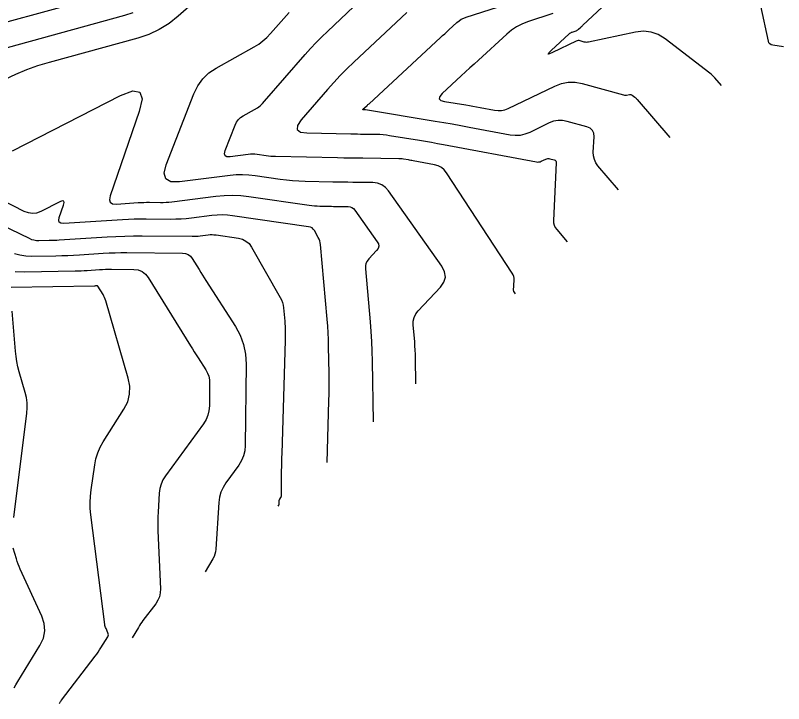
# Model space of a CAD drawing. Extents: x 1354696 to 1366163, y 660729 to 670380.
# Drawn here: x 1360216.4 to 1360322, y 663934.5 to 664029.1 of the extents above; entities that cross this region are included whole.
import ezdxf

# ---------------------------------------------------------------- set-up
doc = ezdxf.new("R2010")
doc.units = 0
doc.layers.add('R_Contours', color=7, linetype='Continuous')

msp = doc.modelspace()

# ---------------------------------------------------------------- linework, layer by layer
at = {"layer": 'R_Contours'}
for points in [[(1360313.48, 664019.45), (1360312.56, 664020.51), (1360312.41, 664020.68), (1360312.24, 664020.84), (1360312.07, 664021), (1360311.89, 664021.14), (1360305.74, 664025.88), (1360304.8, 664026.46), (1360303.81, 664026.81), (1360302.76, 664026.93), (1360301.66, 664026.8), (1360295.19, 664025.42), (1360295.05, 664025.4), (1360294.91, 664025.39), (1360294.77, 664025.4), (1360294.62, 664025.43), (1360294.06, 664025.59), (1360293.92, 664025.62), (1360293.78, 664025.62), (1360293.64, 664025.59), (1360293.51, 664025.54), (1360290.25, 664023.97), (1360289.82, 664023.79), (1360289.65, 664023.78), (1360289.72, 664023.94), (1360290.05, 664024.27), (1360292.56, 664026.57), (1360292.65, 664026.65), (1360292.75, 664026.72), (1360292.86, 664026.77), (1360292.97, 664026.81), (1360293.48, 664026.98), (1360293.57, 664027.01), (1360293.66, 664027.06), (1360293.74, 664027.12), (1360293.82, 664027.18), (1360294.12, 664027.46), (1360294.2, 664027.53), (1360294.27, 664027.6), (1360294.35, 664027.67), (1360294.42, 664027.74), (1360303.78, 664036.51)], [(1360245.44, 664034.9), (1360238.78, 664029), (1360237.52, 664028), (1360236.17, 664027.16), (1360234.73, 664026.49), (1360233.21, 664025.98), (1360221, 664022.64), (1360219.43, 664022.16), (1360217.9, 664021.61), (1360216.39, 664020.98), (1360214.91, 664020.28)], [(1360215.4, 664028.27), (1360229.55, 664032.15)], [(1360299.33, 664005.13), (1360296.5, 664008.42), (1360296.2, 664008.84), (1360296, 664009.29), (1360295.88, 664009.77), (1360295.86, 664010.29), (1360295.96, 664012.41), (1360295.91, 664012.9), (1360295.74, 664013.28), (1360295.42, 664013.57), (1360294.98, 664013.76), (1360292.24, 664014.52), (1360291.62, 664014.64), (1360291.01, 664014.64), (1360290.4, 664014.53), (1360289.81, 664014.3), (1360287.11, 664013), (1360286.46, 664012.75), (1360285.79, 664012.6), (1360285.11, 664012.57), (1360284.41, 664012.64), (1360278.8, 664013.69), (1360277.63, 664013.91), (1360276.45, 664014.12), (1360275.28, 664014.32), (1360274.1, 664014.52), (1360264.53, 664016.1), (1360264.51, 664016.1), (1360264.5, 664016.1), (1360264.49, 664016.1), (1360264.48, 664016.1), (1360264.42, 664016.1), (1360264.38, 664016.1), (1360264.22, 664016.11), (1360264.19, 664016.11), (1360264.18, 664016.12), (1360264.18, 664016.14), (1360264.2, 664016.16), (1360264.3, 664016.27), (1360264.32, 664016.3), (1360264.34, 664016.32), (1360264.37, 664016.35), (1360264.39, 664016.37), (1360264.74, 664016.7), (1360264.81, 664016.76), (1360264.87, 664016.82), (1360264.94, 664016.88), (1360265.01, 664016.95), (1360274.86, 664026.06), (1360275.14, 664026.31), (1360275.42, 664026.57), (1360275.7, 664026.83), (1360275.98, 664027.09), (1360277.1, 664028.11), (1360277.39, 664028.35), (1360277.7, 664028.56), (1360278.03, 664028.73), (1360278.38, 664028.86), (1360287.15, 664031.7)], [(1360322.03, 664024.78), (1360320.54, 664024.99), (1360320.31, 664025.05), (1360320.14, 664025.17), (1360320.01, 664025.33), (1360319.94, 664025.55), (1360318.89, 664030.43)], [(1360232.55, 664029.46), (1360231.38, 664029.06), (1360211.19, 664023.53)], [(1360271.47, 663978.41), (1360271.41, 663981.94), (1360271.39, 663982.51), (1360271.37, 663983.08), (1360271.33, 663983.65), (1360271.29, 663984.23), (1360271.08, 663986.51), (1360271.09, 663987.06), (1360271.2, 663987.57), (1360271.43, 663988.05), (1360271.77, 663988.48), (1360274.82, 663991.72), (1360275.31, 663992.41), (1360275.51, 663993.12), (1360275.41, 663993.85), (1360275.02, 663994.6), (1360267.7, 664004.96), (1360267.27, 664005.45), (1360266.76, 664005.8), (1360266.18, 664006.02), (1360265.53, 664006.1), (1360262.79, 664006.13), (1360262.1, 664006.14), (1360261.42, 664006.15), (1360260.73, 664006.16), (1360260.04, 664006.18), (1360256.23, 664006.25), (1360255.37, 664006.28), (1360254.51, 664006.34), (1360253.65, 664006.43), (1360252.8, 664006.54), (1360249.34, 664007.03), (1360248.48, 664007.13), (1360247.62, 664007.17), (1360246.76, 664007.15), (1360245.9, 664007.07), (1360238.95, 664006.19), (1360237.76, 664006.2), (1360237.05, 664006.6), (1360236.84, 664007.38), (1360237.12, 664008.54), (1360240.92, 664018.33), (1360241.45, 664019.42), (1360242.14, 664020.37), (1360242.99, 664021.18), (1360243.99, 664021.86), (1360249.23, 664024.78), (1360249.85, 664025.16), (1360250.43, 664025.59), (1360250.98, 664026.07), (1360251.48, 664026.6), (1360253.64, 664029.1), (1360254.01, 664029.51)], [(1360285.18, 663990.81), (1360284.97, 663991.06), (1360284.94, 663991.1), (1360284.92, 663991.15), (1360284.91, 663991.19), (1360284.9, 663991.25), (1360284.97, 663992.7), (1360284.96, 663992.95), (1360284.92, 663993.2), (1360284.83, 663993.43), (1360284.71, 663993.66), (1360275.69, 664007.43), (1360275.36, 664007.85), (1360274.97, 664008.17), (1360274.52, 664008.41), (1360274, 664008.55), (1360271.08, 664009.1), (1360270.92, 664009.13), (1360270.75, 664009.16), (1360270.59, 664009.19), (1360270.42, 664009.22), (1360269.76, 664009.33), (1360269.59, 664009.35), (1360269.43, 664009.37), (1360269.26, 664009.38), (1360269.09, 664009.39), (1360264.17, 664009.44), (1360263.29, 664009.46), (1360262.41, 664009.47), (1360261.54, 664009.48), (1360260.66, 664009.5), (1360252.13, 664009.68), (1360251.82, 664009.69), (1360251.5, 664009.71), (1360251.19, 664009.74), (1360250.88, 664009.78), (1360249.64, 664009.96), (1360249.33, 664009.99), (1360249.02, 664010.01), (1360248.71, 664010), (1360248.4, 664009.97), (1360245.9, 664009.65), (1360245.47, 664009.66), (1360245.22, 664009.8), (1360245.14, 664010.08), (1360245.24, 664010.5), (1360246.61, 664014.02), (1360246.8, 664014.42), (1360247.05, 664014.76), (1360247.35, 664015.05), (1360247.72, 664015.3), (1360249.28, 664016.17), (1360249.66, 664016.4), (1360250.02, 664016.66), (1360250.35, 664016.96), (1360250.65, 664017.28), (1360256.25, 664023.74), (1360256.98, 664024.56), (1360257.73, 664025.36), (1360258.5, 664026.14), (1360259.29, 664026.9), (1360262.94, 664030.33)], [(1360270.23, 664029.51), (1360262.92, 664022.65), (1360261.98, 664021.74), (1360261.06, 664020.81), (1360260.17, 664019.86), (1360259.31, 664018.89), (1360255.69, 664014.72), (1360255.17, 664013.95), (1360255.13, 664013.4), (1360255.57, 664013.06), (1360256.48, 664012.93), (1360262.52, 664012.8), (1360262.96, 664012.79), (1360263.41, 664012.79), (1360263.85, 664012.78), (1360264.3, 664012.77), (1360266.08, 664012.75), (1360266.52, 664012.74), (1360266.96, 664012.71), (1360267.4, 664012.66), (1360267.84, 664012.6), (1360271.94, 664011.92), (1360272.77, 664011.78), (1360273.6, 664011.64), (1360274.43, 664011.49), (1360275.26, 664011.34), (1360288.06, 664008.95), (1360288.22, 664008.93), (1360288.38, 664008.94), (1360288.53, 664008.97), (1360288.69, 664009.03), (1360289.32, 664009.33), (1360289.46, 664009.39), (1360289.6, 664009.41), (1360289.74, 664009.41), (1360289.89, 664009.38), (1360290.47, 664009.22), (1360290.6, 664009.17), (1360290.69, 664009.09), (1360290.74, 664008.98), (1360290.75, 664008.84), (1360290.39, 664000.91), (1360290.4, 664000.56), (1360290.48, 664000.23), (1360290.62, 663999.92), (1360290.83, 663999.63), (1360292.25, 663997.97)], [(1360290.31, 664029.34), (1360286.81, 664028.21), (1360286.03, 664027.91), (1360285.29, 664027.53), (1360284.6, 664027.07), (1360283.95, 664026.53), (1360280.06, 664022.96), (1360279.47, 664022.41), (1360278.87, 664021.87), (1360278.28, 664021.32), (1360277.68, 664020.77), (1360275.08, 664018.36), (1360274.74, 664017.96), (1360274.68, 664017.64), (1360274.91, 664017.41), (1360275.41, 664017.26), (1360278.31, 664016.78), (1360278.81, 664016.69), (1360279.31, 664016.61), (1360279.8, 664016.52), (1360280.3, 664016.43), (1360282.27, 664016.06), (1360282.76, 664016.01), (1360283.24, 664016.03), (1360283.71, 664016.13), (1360284.17, 664016.31), (1360290.55, 664019.38), (1360291.47, 664019.74), (1360292.41, 664019.91), (1360293.37, 664019.91), (1360294.34, 664019.73), (1360300.03, 664018.15), (1360300.13, 664018.13), (1360300.23, 664018.12), (1360300.33, 664018.12), (1360300.42, 664018.14), (1360300.82, 664018.22), (1360300.92, 664018.23), (1360301.01, 664018.22), (1360301.1, 664018.19), (1360301.18, 664018.14), (1360301.57, 664017.84), (1360301.66, 664017.77), (1360301.74, 664017.69), (1360301.82, 664017.61), (1360301.9, 664017.53), (1360306.4, 664012.29)], [(1360215.99, 664010.49), (1360230.85, 664018.08), (1360232.51, 664018.72), (1360233.49, 664018.56), (1360233.79, 664017.61), (1360233.4, 664015.87), (1360229.41, 664004.27), (1360229.31, 664003.75), (1360229.41, 664003.39), (1360229.73, 664003.19), (1360230.26, 664003.15), (1360233.28, 664003.35), (1360233.66, 664003.37), (1360234.05, 664003.38), (1360234.43, 664003.39), (1360234.81, 664003.39), (1360236.34, 664003.38), (1360236.72, 664003.38), (1360237.11, 664003.4), (1360237.49, 664003.42), (1360237.87, 664003.47), (1360243.94, 664004.23), (1360245.08, 664004.34), (1360246.22, 664004.37), (1360247.36, 664004.32), (1360248.49, 664004.19), (1360256.79, 664002.99), (1360257.15, 664002.94), (1360257.51, 664002.91), (1360257.88, 664002.89), (1360258.24, 664002.87), (1360259.84, 664002.84), (1360260.13, 664002.83), (1360260.42, 664002.83), (1360260.71, 664002.82), (1360261, 664002.82), (1360262.15, 664002.81), (1360262.42, 664002.77), (1360262.67, 664002.68), (1360262.88, 664002.54), (1360263.06, 664002.33), (1360266.14, 663997.97), (1360266.31, 663997.66), (1360266.35, 663997.35), (1360266.27, 663997.05), (1360266.06, 663996.76), (1360264.98, 663995.62), (1360264.75, 663995.32), (1360264.59, 663994.99), (1360264.52, 663994.64), (1360264.51, 663994.26), (1360265.17, 663986.96), (1360265.28, 663985.61), (1360265.36, 663984.26), (1360265.42, 663982.91), (1360265.46, 663981.56), (1360265.59, 663973.21)], [(1360259.24, 663967.6), (1360259.5, 663976.1), (1360259.52, 663977.04), (1360259.53, 663977.97), (1360259.53, 663978.9), (1360259.52, 663979.84), (1360259.46, 663983.58), (1360259.44, 663984.51), (1360259.4, 663985.44), (1360259.34, 663986.38), (1360259.27, 663987.31), (1360258.34, 663997.57), (1360258.31, 663997.83), (1360258.24, 663998.09), (1360258.15, 663998.33), (1360258.03, 663998.57), (1360257.5, 663999.5), (1360257.35, 663999.7), (1360257.17, 663999.86), (1360256.95, 663999.98), (1360256.7, 664000.04), (1360246.23, 664001.55), (1360245.53, 664001.63), (1360244.82, 664001.66), (1360244.11, 664001.64), (1360243.41, 664001.58), (1360240.58, 664001.22), (1360239.87, 664001.14), (1360239.16, 664001.09), (1360238.45, 664001.06), (1360237.74, 664001.05), (1360234.34, 664001.08), (1360233.53, 664001.08), (1360232.73, 664001.07), (1360231.92, 664001.04), (1360231.12, 664000.99), (1360223.02, 664000.48), (1360222.64, 664000.51), (1360222.41, 664000.65), (1360222.33, 664000.91), (1360222.4, 664001.29), (1360223, 664003.02), (1360223.08, 664003.38), (1360223.02, 664003.57), (1360222.82, 664003.6), (1360222.48, 664003.47), (1360219.87, 664002.14), (1360219.3, 664001.92), (1360218.73, 664001.85), (1360218.16, 664001.93), (1360217.59, 664002.14), (1360197.21, 664012.6)], [(1360203.68, 664005.46), (1360218.27, 663998.44), (1360218.59, 663998.3), (1360218.92, 663998.21), (1360219.26, 663998.16), (1360219.61, 663998.14), (1360221.01, 663998.17), (1360221.37, 663998.17), (1360221.72, 663998.19), (1360222.07, 663998.2), (1360222.42, 663998.22), (1360228.98, 663998.64), (1360230.19, 663998.71), (1360231.41, 663998.75), (1360232.62, 663998.77), (1360233.83, 663998.77), (1360240.67, 663998.72), (1360240.95, 663998.72), (1360241.22, 663998.73), (1360241.5, 663998.75), (1360241.77, 663998.78), (1360242.87, 663998.92), (1360243.15, 663998.95), (1360243.42, 663998.95), (1360243.69, 663998.94), (1360243.97, 663998.91), (1360247.04, 663998.47), (1360247.6, 663998.33), (1360248.09, 663998.07), (1360248.51, 663997.71), (1360248.85, 663997.24), (1360252.81, 663990.31), (1360252.98, 663989.98), (1360253.11, 663989.63), (1360253.2, 663989.27), (1360253.25, 663988.9), (1360253.42, 663987.07), (1360253.43, 663986.85), (1360253.45, 663986.63), (1360253.46, 663986.4), (1360253.46, 663986.18), (1360253.48, 663985.29), (1360253.48, 663985.06), (1360253.48, 663984.84), (1360253.48, 663984.61), (1360253.47, 663984.39), (1360253, 663968.87), (1360252.98, 663968.27), (1360252.97, 663967.67), (1360252.96, 663967.07), (1360252.95, 663966.47), (1360252.92, 663962.99), (1360252.92, 663962.93), (1360252.9, 663962.88), (1360252.88, 663962.82), (1360252.85, 663962.78), (1360252.71, 663962.58), (1360252.68, 663962.53), (1360252.65, 663962.48), (1360252.64, 663962.43), (1360252.63, 663962.37), (1360252.6, 663961.86), (1360252.6, 663961.83), (1360252.59, 663961.81), (1360252.58, 663961.78), (1360252.57, 663961.76), (1360252.48, 663961.61)], [(1360216.24, 663996.37), (1360217.01, 663996.15), (1360217.8, 663996.03), (1360218.62, 663996), (1360221.94, 663996.05), (1360222.76, 663996.07), (1360223.57, 663996.1), (1360224.39, 663996.14), (1360225.2, 663996.18), (1360228.46, 663996.39), (1360229.27, 663996.43), (1360230.08, 663996.46), (1360230.9, 663996.48), (1360231.71, 663996.48), (1360239.35, 663996.42), (1360239.77, 663996.37), (1360240.14, 663996.22), (1360240.45, 663995.99), (1360240.71, 663995.65), (1360241.65, 663994.14), (1360241.88, 663993.76), (1360242.12, 663993.39), (1360242.36, 663993.01), (1360242.59, 663992.64), (1360246.63, 663986.31), (1360247.28, 663985.1), (1360247.75, 663983.84), (1360248.02, 663982.52), (1360248.1, 663981.15), (1360248, 663969.96), (1360247.94, 663969.23), (1360247.77, 663968.53), (1360247.49, 663967.87), (1360247.1, 663967.24), (1360245.33, 663964.81), (1360244.93, 663964.19), (1360244.64, 663963.53), (1360244.44, 663962.83), (1360244.35, 663962.1), (1360243.94, 663955.7), (1360243.9, 663955.35), (1360243.82, 663955.02), (1360243.7, 663954.69), (1360243.54, 663954.38), (1360242.47, 663952.56)], [(1360216.35, 663993.9), (1360217.63, 663993.85), (1360224.59, 663993.97), (1360225.01, 663993.98), (1360225.43, 663993.99), (1360225.84, 663994.01), (1360226.26, 663994.03), (1360227.93, 663994.14), (1360228.35, 663994.16), (1360228.76, 663994.18), (1360229.18, 663994.19), (1360229.6, 663994.19), (1360232.67, 663994.16), (1360233.28, 663994.09), (1360233.81, 663993.88), (1360234.27, 663993.53), (1360234.65, 663993.04), (1360240.46, 663983.67), (1360240.72, 663983.25), (1360240.98, 663982.83), (1360241.24, 663982.42), (1360241.51, 663982), (1360242.57, 663980.34), (1360242.8, 663979.91), (1360242.96, 663979.47), (1360243.06, 663979), (1360243.09, 663978.52), (1360243.06, 663975.41), (1360243, 663974.74), (1360242.85, 663974.11), (1360242.6, 663973.51), (1360242.24, 663972.94), (1360237.01, 663965.76), (1360236.67, 663965.22), (1360236.42, 663964.64), (1360236.25, 663964.04), (1360236.16, 663963.41), (1360236, 663960.8), (1360235.97, 663960.15), (1360235.95, 663959.5), (1360235.96, 663958.85), (1360235.98, 663958.2), (1360236.33, 663950.26), (1360236.31, 663949.69), (1360236.19, 663949.16), (1360235.99, 663948.66), (1360235.68, 663948.18), (1360233.92, 663945.87), (1360233.75, 663945.64), (1360233.59, 663945.41), (1360233.44, 663945.18), (1360233.3, 663944.94), (1360232.45, 663943.51)], [(1360222.44, 663934.45), (1360222.6, 663934.73), (1360222.63, 663934.78), (1360222.66, 663934.82), (1360222.69, 663934.87), (1360222.72, 663934.91), (1360227.35, 663940.99), (1360227.56, 663941.27), (1360227.76, 663941.55), (1360227.95, 663941.84), (1360228.14, 663942.14), (1360229.07, 663943.66), (1360229.13, 663943.79), (1360229.16, 663943.93), (1360229.15, 663944.06), (1360229.1, 663944.2), (1360228.84, 663944.77), (1360228.78, 663944.91), (1360228.74, 663945.05), (1360228.7, 663945.2), (1360228.68, 663945.35), (1360226.76, 663960.41), (1360226.67, 663961.27), (1360226.65, 663962.13), (1360226.69, 663962.99), (1360226.78, 663963.85), (1360227.28, 663967.28), (1360227.44, 663968.13), (1360227.7, 663968.94), (1360228.03, 663969.72), (1360228.45, 663970.47), (1360231.31, 663974.96), (1360231.82, 663975.97), (1360232.09, 663977.02), (1360232.12, 663978.1), (1360231.91, 663979.21), (1360228.8, 663989.86), (1360228.73, 663990.08), (1360228.64, 663990.3), (1360228.54, 663990.5), (1360228.43, 663990.71), (1360227.73, 663991.84), (1360227.71, 663991.86), (1360227.68, 663991.88), (1360227.66, 663991.89), (1360227.63, 663991.89), (1360227.48, 663991.89), (1360227.46, 663991.89), (1360227.44, 663991.89), (1360227.42, 663991.89), (1360227.4, 663991.89), (1360227.32, 663991.88), (1360227.3, 663991.88), (1360227.28, 663991.88), (1360227.26, 663991.88), (1360227.24, 663991.88), (1360215.81, 663991.69)], [(1360216.16, 663960.05), (1360217.95, 663974.4), (1360218, 663975.12), (1360217.98, 663975.84), (1360217.89, 663976.55), (1360217.73, 663977.26), (1360216.91, 663980.06), (1360216.73, 663980.77), (1360216.58, 663981.48), (1360216.47, 663982.2), (1360216.39, 663982.92), (1360215.92, 663988.4)], [(1360216.2, 663936.62), (1360216.45, 663937.06), (1360216.72, 663937.5), (1360219.76, 663942.47), (1360220.22, 663943.45), (1360220.42, 663944.45), (1360220.34, 663945.47), (1360220, 663946.5), (1360217.04, 663952.95), (1360216.89, 663953.3), (1360216.76, 663953.65), (1360216.63, 663954), (1360216.52, 663954.36), (1360216.08, 663955.85)]]:
    msp.add_lwpolyline(points, dxfattribs=at)

doc.saveas('drawing.dxf')
